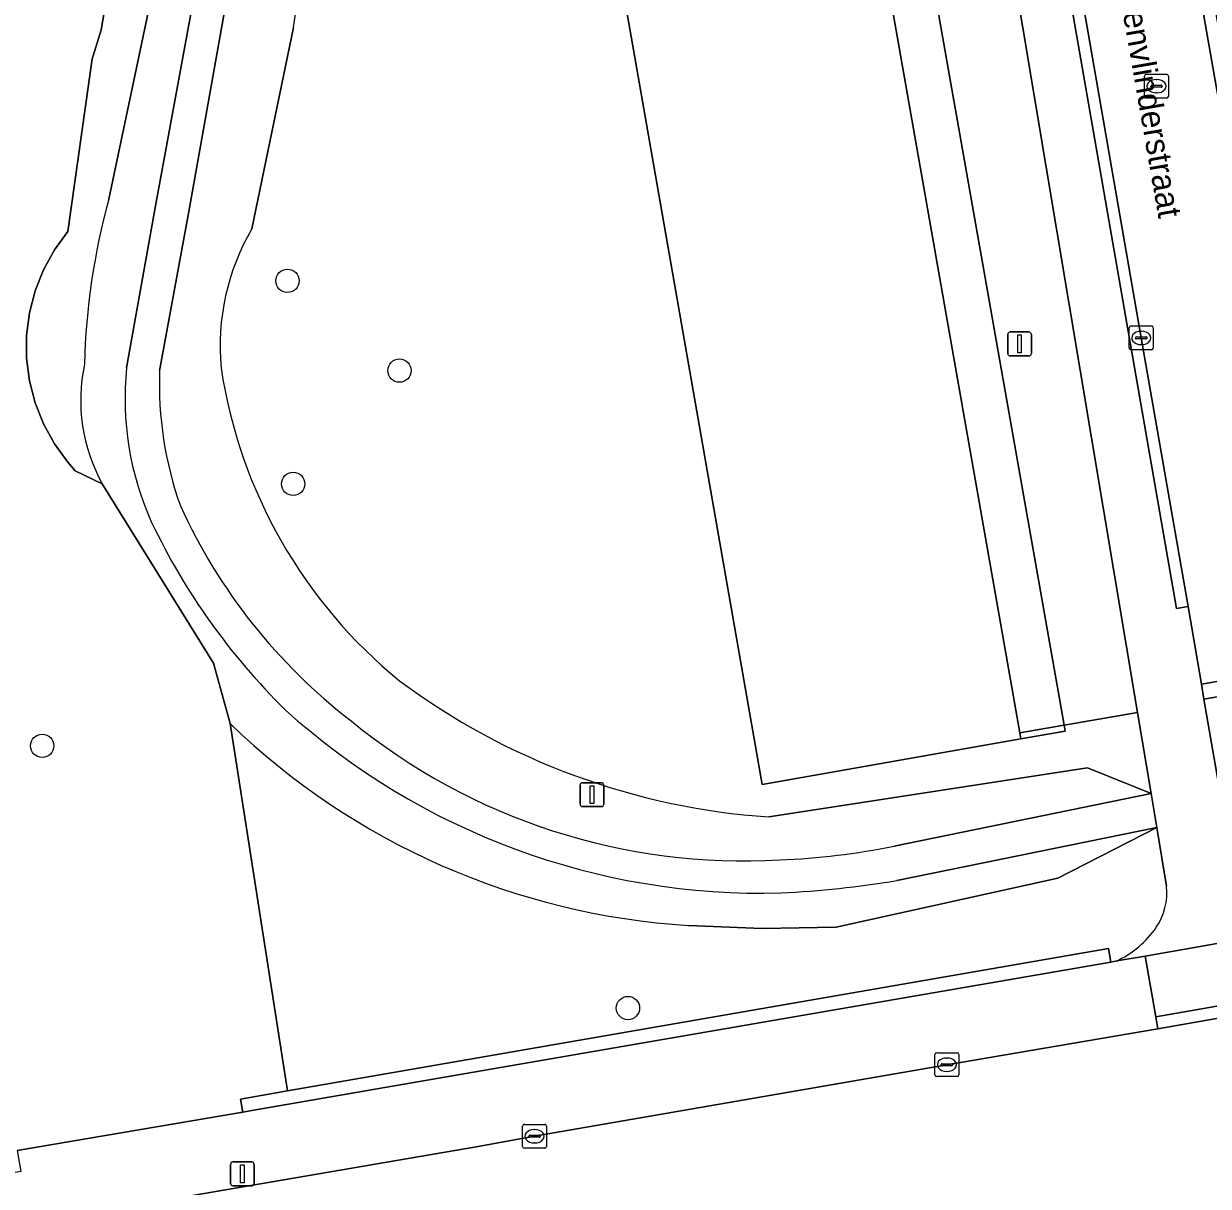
# Model space of a CAD drawing. Extents: x 162879 to 165540, y 384011 to 385181.
# Drawn here: x 164218.71 to 164268.32, y 384746.83 to 384795.54 of the extents above; entities that cross this region are included whole.
import ezdxf

# ---------------------------------------------------------------- set-up
doc = ezdxf.new("R2010")
doc.units = 0
for name, color, linetype in [('IMGEO_Boom', 7, 'Continuous'), ('IMGEO_Groenvoorziening', 7, 'Continuous'), ('IMGEO_Kolk', 7, 'Continuous'), ('IMGEO_Lichtmast', 7, 'Continuous'), ('IMGEO_Muur', 7, 'Continuous'), ('IMGEO_Openbare_ruimte_label', 7, 'Continuous'), ('IMGEO_Pand', 7, 'Continuous'), ('IMGEO_Parkeervlak_open', 7, 'Continuous'), ('IMGEO_Rijbaan_lokaal_gesloten', 7, 'Continuous'), ('IMGEO_Rijbaan_lokaal_open', 7, 'Continuous'), ('IMGEO_Rioolput', 7, 'Continuous'), ('IMGEO_Verkeersbordpaal', 7, 'Continuous'), ('IMGEO_Verkeerseiland_open', 7, 'Continuous'), ('IMGEO_Voetpad_gesloten', 7, 'Continuous'), ('IMGEO_Voetpad_open', 7, 'Continuous')]:
    doc.layers.add(name, color=color, linetype=linetype)

msp = doc.modelspace()

# ---------------------------------------------------------------- linework, layer by layer
at = {"layer": 'IMGEO_Boom'}
for centre in [(164229.761, 384784.762), (164234.45, 384781), (164229.999, 384776.255), (164219.489, 384765.282), (164244.02, 384754.296)]:
    msp.add_circle(centre, 0.489, dxfattribs=at)
at = {"layer": 'IMGEO_Groenvoorziening'}
for points in [[(164249.915, 384762.304), (164263.265, 384764.357), (164265.925, 384763.281), (164265.357, 384766.674), (164262.281, 384766.149), (164262.326, 384765.894), (164260.477, 384765.569), (164249.643, 384763.662), (164236.565, 384838.384)], [(164223.025, 384781.117), (164224.229, 384787.908), (164226.816, 384801.953)], [(164228.144, 384801.779), (164225.626, 384787.668), (164224.405, 384780.991)], [(164218.437, 384748.328), (164227.888, 384749.935), (164227.788, 384750.48), (164229.768, 384750.824), (164227.358, 384766.211), (164226.666, 384768.749), (164222.004, 384776.257), (164220.876, 384776.801), (164220.558, 384777.161), (164219.998, 384777.931), (164219.539, 384778.765), (164219.188, 384779.651), (164218.952, 384780.573), (164218.833, 384781.518), (164218.834, 384782.47), (164218.954, 384783.415), (164219.193, 384784.337), (164219.545, 384785.221), (164220.005, 384786.055), (164220.567, 384786.824), (164221.583, 384794.069), (164221.628, 384794.194), (164221.952, 384795.284), (164222.16, 384796.402)], [(164222.16, 384796.402), (164221.952, 384795.284), (164221.628, 384794.194), (164221.583, 384794.069), (164220.567, 384786.824), (164220.005, 384786.055), (164219.545, 384785.221), (164219.193, 384784.337), (164218.954, 384783.415), (164218.834, 384782.47), (164218.833, 384781.518), (164218.952, 384780.573), (164219.188, 384779.651), (164219.539, 384778.765), (164219.998, 384777.931), (164220.558, 384777.161), (164220.876, 384776.801), (164222.004, 384776.257)], [(164224.058, 384796.614), (164222.278, 384788.187)], [(164222.278, 384788.187), (164224.058, 384796.614)], [(164230.009, 384795.381), (164228.266, 384786.943)], [(164228.266, 384786.943), (164230.009, 384795.381)], [(164222.004, 384776.257), (164226.666, 384768.749), (164227.358, 384766.211)], [(164227.358, 384766.211), (164229.768, 384750.824), (164264.138, 384756.787), (164264.235, 384756.224), (164264.487, 384756.268)], [(164265.925, 384763.281), (164263.265, 384764.357), (164249.915, 384762.304)], [(164255.171, 384761.08), (164265.925, 384763.281)], [(164246.555, 384757.757), (164249.647, 384757.626), (164252.741, 384757.689), (164262.026, 384759.734), (164266.163, 384761.857), (164255.273, 384759.636)], [(164266.575, 384759.396), (164266.176, 384761.782), (164266.163, 384761.857), (164262.026, 384759.734), (164252.741, 384757.689), (164249.647, 384757.626), (164246.555, 384757.757)]]:
    msp.add_lwpolyline(points, dxfattribs=at)
for centre, radius, start, end in [((164141.266, 384810.639), 90.045, 350.24407, 1.79508), ((164141.266, 384810.639), 90.045, 350.24407, 1.79508), ((164250.367, 384780.516), 29.118, 164.7248, 178.5215), ((164250.367, 384780.516), 29.118, 164.7248, 178.5215), ((164236.763, 384782.009), 9.826, 149.8573, 185.2143), ((164236.763, 384782.009), 9.826, 149.8573, 185.2143), ((164228.324, 384779.757), 7.225, 167.9377, 208.9784), ((164228.324, 384779.757), 7.225, 167.9377, 208.9784), ((164235.529, 384779.813), 12.572, 174.0463, 204.3218), ((164247.743, 384784.267), 21.003, 188.6271, 230.7582), ((164247.743, 384784.267), 21.003, 188.6271, 230.7582), ((164239.7, 384780.446), 15.305, 177.9603, 199.5092), ((164247.036, 384785.26), 23.918, 204.516, 232.3479), ((164249.258, 384786.679), 27.917, 205.5587, 225.417), ((164251.87, 384791.433), 29.194, 233.3837, 266.1604), ((164251.87, 384791.433), 29.194, 233.3837, 266.1604), ((164249.617, 384788.85), 29.742, 227.86, 271.5694), ((164248.442, 384788.065), 30.367, 226.0274, 266.437), ((164248.442, 384788.065), 30.367, 226.0274, 266.437), ((164248.877, 384786.472), 26.012, 230.7675, 273.3148), ((164249.166, 384790.757), 30.278, 272.299, 281.4384), ((164248.48, 384800.321), 41.248, 272.7126, 279.4792), ((164263.987, 384759.132), 2.601, 326.0136, 5.8198), ((164262.691, 384760.057), 4.194, 295.3605, 325.4308)]:
    msp.add_arc(centre, radius, start, end, dxfattribs=at)
at = {"layer": 'IMGEO_Kolk'}
for p, q in [((164265.015, 384781.945), (164265.015, 384782.797)), ((164265.09, 384782.871), (164265.942, 384782.871)), ((164265.503, 384782.651), (164265.528, 384782.651)), ((164266.016, 384782.797), (164266.016, 384781.945)), ((164265.274, 384782.365), (164265.274, 384782.377)), ((164265.712, 384782.328), (164265.314, 384782.328)), ((164265.317, 384782.414), (164265.715, 384782.414)), ((164265.526, 384782.091), (164265.501, 384782.091)), ((164265.758, 384782.377), (164265.758, 384782.365)), ((164265.942, 384781.871), (164265.09, 384781.871)), ((164256.877, 384751.497), (164256.877, 384752.349)), ((164256.952, 384752.423), (164257.804, 384752.423)), ((164257.878, 384752.349), (164257.878, 384751.497)), ((164257.136, 384751.917), (164257.136, 384751.929)), ((164257.574, 384751.88), (164257.176, 384751.88)), ((164257.179, 384751.966), (164257.577, 384751.966)), ((164257.365, 384752.203), (164257.39, 384752.203)), ((164257.62, 384751.929), (164257.62, 384751.917)), ((164257.804, 384751.423), (164256.952, 384751.423)), ((164257.388, 384751.643), (164257.363, 384751.643)), ((164239.606, 384748.498), (164239.606, 384749.35)), ((164239.681, 384749.424), (164240.533, 384749.424)), ((164240.607, 384749.35), (164240.607, 384748.498)), ((164239.865, 384748.918), (164239.865, 384748.93)), ((164240.303, 384748.881), (164239.905, 384748.881)), ((164239.908, 384748.967), (164240.306, 384748.967)), ((164240.094, 384749.204), (164240.119, 384749.204)), ((164240.349, 384748.93), (164240.349, 384748.918)), ((164240.533, 384748.424), (164239.681, 384748.424)), ((164240.117, 384748.644), (164240.092, 384748.644))]:
    msp.add_line(p, q, dxfattribs=at)
for points in [[(164265.015, 384781.945), (164265.015, 384782.797)], [(164265.09, 384782.871), (164265.942, 384782.871)], [(164266.016, 384782.797), (164266.016, 384781.945)], [(164265.942, 384781.871), (164265.09, 384781.871)], [(164256.877, 384751.497), (164256.877, 384752.349)], [(164256.952, 384752.423), (164257.804, 384752.423)], [(164257.878, 384752.349), (164257.878, 384751.497)], [(164257.804, 384751.423), (164256.952, 384751.423)], [(164239.606, 384748.498), (164239.606, 384749.35)], [(164239.681, 384749.424), (164240.533, 384749.424)], [(164240.607, 384749.35), (164240.607, 384748.498)], [(164240.533, 384748.424), (164239.681, 384748.424)]]:
    msp.add_lwpolyline(points, dxfattribs=at)
for centre, radius, start, end in [((164265.092, 384782.795), 0.0765, 91.552, 178.448), ((164265.092, 384782.795), 0.0765, 91.552, 178.448), ((164265.94, 384782.795), 0.0765, 1.552, 88.448), ((164265.94, 384782.795), 0.0765, 1.552, 88.448), ((164265.314, 384782.374), 0.0403, 85.8775, 175.7526), ((164265.311, 384782.364), 0.0366, 178.938, 274.7102), ((164265.715, 384782.371), 0.043, 264.8664, 352.4533), ((164265.719, 384782.376), 0.0386, 1.7309, 96.639), ((164265.092, 384781.947), 0.0765, 181.552, 268.448), ((164265.092, 384781.947), 0.0765, 181.552, 268.448), ((164265.94, 384781.947), 0.0765, 271.552, 358.448), ((164265.94, 384781.947), 0.0765, 271.552, 358.448), ((164256.954, 384752.347), 0.0765, 91.552, 178.448), ((164256.954, 384752.347), 0.0765, 91.552, 178.448), ((164257.802, 384752.347), 0.0765, 1.552, 88.448), ((164257.802, 384752.347), 0.0765, 1.552, 88.448), ((164257.176, 384751.926), 0.0403, 85.8775, 175.7526), ((164257.173, 384751.916), 0.0366, 178.938, 274.7102), ((164257.577, 384751.923), 0.043, 264.8664, 352.4533), ((164257.581, 384751.928), 0.0386, 1.7309, 96.639), ((164256.954, 384751.499), 0.0765, 181.552, 268.448), ((164256.954, 384751.499), 0.0765, 181.552, 268.448), ((164257.802, 384751.499), 0.0765, 271.552, 358.448), ((164257.802, 384751.499), 0.0765, 271.552, 358.448), ((164239.683, 384749.348), 0.0765, 91.552, 178.448), ((164239.683, 384749.348), 0.0765, 91.552, 178.448), ((164240.531, 384749.348), 0.0765, 1.552, 88.448), ((164240.531, 384749.348), 0.0765, 1.552, 88.448), ((164239.905, 384748.927), 0.0403, 85.8775, 175.7526), ((164239.902, 384748.917), 0.0366, 178.938, 274.7102), ((164240.306, 384748.924), 0.043, 264.8664, 352.4533), ((164240.31, 384748.929), 0.0386, 1.7309, 96.639), ((164239.683, 384748.5), 0.0765, 181.552, 268.448), ((164239.683, 384748.5), 0.0765, 181.552, 268.448), ((164240.531, 384748.5), 0.0765, 271.552, 358.448), ((164240.531, 384748.5), 0.0765, 271.552, 358.448)]:
    msp.add_arc(centre, radius, start, end, dxfattribs=at)
for centre, major_axis, ratio, start_param, end_param in [((164265.502, 384782.371), (-0.387, 0.002), 0.722429, 4.712389, 7.853982), ((164265.527, 384782.371), (-0.39, 0.002), 0.717154, 1.570796, 4.712389), ((164257.364, 384751.923), (-0.387, 0.002), 0.722429, 4.712389, 7.853982), ((164257.389, 384751.923), (-0.39, 0.002), 0.717154, 1.570796, 4.712389), ((164240.093, 384748.924), (-0.387, 0.002), 0.722429, 4.712389, 7.853982), ((164240.118, 384748.924), (-0.39, 0.002), 0.717154, 1.570796, 4.712389)]:
    msp.add_ellipse(centre, major_axis=major_axis, ratio=ratio, start_param=start_param, end_param=end_param, dxfattribs=at)
at = {"layer": 'IMGEO_Lichtmast'}
for p, q in [((164259.923, 384781.719), (164259.923, 384782.519)), ((164259.923, 384782.519), (164259.923, 384781.719)), ((164260.023, 384782.619), (164260.813, 384782.619)), ((164260.813, 384782.619), (164260.023, 384782.619)), ((164260.913, 384782.519), (164260.913, 384781.719)), ((164260.913, 384781.719), (164260.913, 384782.519)), ((164260.813, 384781.619), (164260.023, 384781.619)), ((164260.023, 384781.619), (164260.813, 384781.619)), ((164227.475, 384747.848), (164228.265, 384747.848)), ((164228.265, 384747.848), (164227.475, 384747.848)), ((164227.375, 384746.948), (164227.375, 384747.748)), ((164227.375, 384747.748), (164227.375, 384746.948)), ((164228.365, 384747.748), (164228.365, 384746.948)), ((164228.365, 384746.948), (164228.365, 384747.748)), ((164228.265, 384746.848), (164227.475, 384746.848)), ((164227.475, 384746.848), (164228.265, 384746.848))]:
    msp.add_line(p, q, dxfattribs=at)
for points in [[(164260.343, 384782.494), (164260.493, 384782.494), (164260.493, 384781.744), (164260.343, 384781.744), (164260.343, 384782.494)], [(164227.795, 384747.723), (164227.945, 384747.723), (164227.945, 384746.973), (164227.795, 384746.973), (164227.795, 384747.723)]]:
    msp.add_lwpolyline(points, dxfattribs=at)
for centre, start, end in [((164260.023, 384782.519), 90, 180), ((164260.023, 384782.519), 90, 180), ((164260.813, 384782.519), 0, 90), ((164260.813, 384782.519), 360, 90), ((164260.023, 384781.719), 180, 270), ((164260.023, 384781.719), 180, 270), ((164260.813, 384781.719), 270, 0), ((164260.813, 384781.719), 270, 0), ((164227.475, 384747.748), 90, 180), ((164227.475, 384747.748), 90, 180), ((164228.265, 384747.748), 0, 90), ((164228.265, 384747.748), 360, 90), ((164227.475, 384746.948), 180, 270), ((164227.475, 384746.948), 180, 270), ((164228.265, 384746.948), 270, 0), ((164228.265, 384746.948), 270, 0)]:
    msp.add_arc(centre, 0.1, start, end, dxfattribs=at)
at = {"layer": 'IMGEO_Muur'}
msp.add_lwpolyline([(164262.326, 384765.894), (164262.281, 384766.149), (164260.432, 384765.824), (164260.477, 384765.569)], close=True, dxfattribs=at)
at = {"layer": 'IMGEO_Pand'}
msp.add_lwpolyline([(164250.731, 384831.617), (164249.146, 384840.598), (164236.565, 384838.384), (164249.643, 384763.662), (164260.477, 384765.569), (164260.432, 384765.824), (164250.339, 384823.174), (164249.819, 384826.126), (164251.426, 384826.409), (164250.514, 384831.579)], close=True, dxfattribs=at)
at = {"layer": 'IMGEO_Parkeervlak_open'}
msp.add_lwpolyline([(164258.159, 384809.718), (164255.662, 384824.101), (164252.163, 384823.492), (164262.281, 384766.149), (164265.357, 384766.674)], close=True, dxfattribs=at)
at = {"layer": 'IMGEO_Rijbaan_lokaal_gesloten'}
msp.add_lwpolyline([(164371.601, 384771.819), (164361.498, 384770.071), (164346.209, 384767.398), (164324.914, 384763.697), (164289.347, 384757.489), (164279.535, 384755.77), (164266.209, 384753.43), (164257.378, 384751.922), (164246.314, 384750), (164240.108, 384748.922), (164237.753, 384748.5), (164184.34, 384739.338), (164178.884, 384738.404), (164123.872, 384728.793), (164118.192, 384727.8)], dxfattribs=at)
at = {"layer": 'IMGEO_Rijbaan_lokaal_open'}
for points in [[(164267.481, 384771.123), (164268.044, 384767.862), (164272.869, 384768.704), (164272.745, 384769.52), (164270.331, 384783.216), (164269.734, 384786.693), (164269.489, 384788.14), (164265.86, 384808.847), (164262.874, 384826.128), (164262.749, 384826.844), (164257.898, 384826.005), (164258.038, 384825.265), (164258.186, 384824.513), (164261.775, 384803.928), (164265.515, 384782.371)], [(164273.256, 384769.625), (164270.839, 384783.339), (164270.242, 384786.816), (164269.997, 384788.263), (164267.097, 384804.813), (164266.64, 384807.499), (164266.368, 384808.97), (164263.387, 384825.67), (164263.311, 384826.204), (164262.874, 384826.128), (164265.86, 384808.847), (164269.489, 384788.14), (164269.734, 384786.693), (164270.331, 384783.216), (164272.745, 384769.52)], [(164267.481, 384771.123), (164265.515, 384782.371), (164261.775, 384803.928), (164258.186, 384824.513), (164257.694, 384824.428), (164266.989, 384771.038)], [(164268.044, 384767.862), (164268.133, 384767.243), (164273.015, 384768.095), (164272.869, 384768.704)]]:
    msp.add_lwpolyline(points, close=True, dxfattribs=at)
at = {"layer": 'IMGEO_Rioolput'}
for p, q in [((164265.652, 384792.49), (164265.652, 384793.342)), ((164265.727, 384793.416), (164266.579, 384793.416)), ((164265.954, 384792.959), (164266.352, 384792.959)), ((164266.14, 384793.196), (164266.165, 384793.196)), ((164266.653, 384793.342), (164266.653, 384792.49)), ((164265.911, 384792.91), (164265.911, 384792.922)), ((164266.349, 384792.873), (164265.951, 384792.873)), ((164266.163, 384792.636), (164266.138, 384792.636)), ((164266.395, 384792.922), (164266.395, 384792.91)), ((164266.579, 384792.416), (164265.727, 384792.416))]:
    msp.add_line(p, q, dxfattribs=at)
for points in [[(164265.652, 384792.49), (164265.652, 384793.342)], [(164265.727, 384793.416), (164266.579, 384793.416)], [(164266.653, 384793.342), (164266.653, 384792.49)], [(164266.579, 384792.416), (164265.727, 384792.416)]]:
    msp.add_lwpolyline(points, dxfattribs=at)
for centre, radius, start, end in [((164265.729, 384793.34), 0.0765, 91.552, 178.448), ((164265.729, 384793.34), 0.0765, 91.552, 178.448), ((164265.951, 384792.919), 0.0403, 85.8775, 175.7526), ((164266.356, 384792.921), 0.0386, 1.7309, 96.639), ((164266.577, 384793.34), 0.0765, 1.552, 88.448), ((164266.577, 384793.34), 0.0765, 1.552, 88.448), ((164265.729, 384792.492), 0.0765, 181.552, 268.448), ((164265.729, 384792.492), 0.0765, 181.552, 268.448), ((164265.948, 384792.909), 0.0366, 178.938, 274.7102), ((164266.352, 384792.916), 0.043, 264.8664, 352.4533), ((164266.577, 384792.492), 0.0765, 271.552, 358.448), ((164266.577, 384792.492), 0.0765, 271.552, 358.448)]:
    msp.add_arc(centre, radius, start, end, dxfattribs=at)
for centre, major_axis, ratio, start_param, end_param in [((164266.139, 384792.916), (-0.387, 0.002), 0.722429, 4.712389, 7.853982), ((164266.164, 384792.916), (-0.39, 0.002), 0.717154, 1.570796, 4.712389)]:
    msp.add_ellipse(centre, major_axis=major_axis, ratio=ratio, start_param=start_param, end_param=end_param, dxfattribs=at)
at = {"layer": 'IMGEO_Verkeersbordpaal'}
for p, q in [((164242.115, 384763.736), (164242.905, 384763.736)), ((164242.905, 384763.736), (164242.115, 384763.736)), ((164242.015, 384762.836), (164242.015, 384763.636)), ((164242.015, 384763.636), (164242.015, 384762.836)), ((164243.005, 384763.636), (164243.005, 384762.836)), ((164243.005, 384762.836), (164243.005, 384763.636)), ((164242.905, 384762.736), (164242.115, 384762.736)), ((164242.115, 384762.736), (164242.905, 384762.736))]:
    msp.add_line(p, q, dxfattribs=at)
msp.add_lwpolyline([(164242.435, 384763.611), (164242.585, 384763.611), (164242.585, 384762.861), (164242.435, 384762.861), (164242.435, 384763.611)], dxfattribs=at)
for centre, start, end in [((164242.115, 384763.636), 90, 180), ((164242.115, 384763.636), 90, 180), ((164242.905, 384763.636), 0, 90), ((164242.905, 384763.636), 360, 90), ((164242.115, 384762.836), 180, 270), ((164242.115, 384762.836), 180, 270), ((164242.905, 384762.836), 270, 0), ((164242.905, 384762.836), 270, 0)]:
    msp.add_arc(centre, 0.1, start, end, dxfattribs=at)
at = {"layer": 'IMGEO_Verkeerseiland_open'}
msp.add_lwpolyline([(164264.235, 384756.224), (164264.138, 384756.787), (164229.768, 384750.824), (164227.788, 384750.48), (164227.888, 384749.935), (164228.264, 384750), (164237.146, 384751.537)], close=True, dxfattribs=at)
at = {"layer": 'IMGEO_Voetpad_gesloten'}
for points in [[(164226.816, 384801.953), (164224.229, 384787.908), (164223.025, 384781.117)], [(164224.405, 384780.991), (164225.626, 384787.668), (164228.144, 384801.779)], [(164255.273, 384759.636), (164266.163, 384761.857), (164265.925, 384763.281), (164255.171, 384761.08)]]:
    msp.add_lwpolyline(points, dxfattribs=at)
for centre, radius, start, end in [((164235.529, 384779.813), 12.572, 174.0463, 204.3218), ((164239.7, 384780.446), 15.305, 177.9603, 199.5092), ((164247.036, 384785.26), 23.918, 204.516, 232.3479), ((164249.258, 384786.679), 27.917, 205.5587, 225.417), ((164249.617, 384788.85), 29.742, 227.86, 271.5694), ((164248.877, 384786.472), 26.012, 230.7675, 273.3148), ((164249.166, 384790.757), 30.278, 272.299, 281.4384), ((164248.48, 384800.321), 41.248, 272.7126, 279.4792)]:
    msp.add_arc(centre, radius, start, end, dxfattribs=at)
at = {"layer": 'IMGEO_Voetpad_open'}
for points in [[(164268.133, 384767.243), (164268.044, 384767.862), (164267.481, 384771.123), (164266.989, 384771.038), (164257.694, 384824.428), (164258.186, 384824.513), (164258.038, 384825.265), (164257.898, 384826.005), (164257.787, 384826.624), (164257.057, 384826.504), (164256.889, 384827.399), (164251.643, 384826.441), (164252.163, 384823.492), (164255.662, 384824.101), (164258.159, 384809.718), (164265.357, 384766.674), (164265.925, 384763.281), (164266.163, 384761.857), (164266.176, 384761.782), (164266.575, 384759.396)], [(164399.113, 384779.726), (164304.173, 384763.168), (164300.283, 384762.485), (164283.781, 384759.634), (164274.801, 384758.067), (164269.885, 384757.21), (164265.676, 384756.475), (164266.123, 384753.922), (164279.449, 384756.262), (164279.535, 384755.77), (164289.347, 384757.489), (164324.914, 384763.697), (164346.209, 384767.398), (164361.498, 384770.071)], [(164264.487, 384756.268), (164265.676, 384756.475), (164269.885, 384757.21), (164268.133, 384767.243)], [(164123.872, 384728.793), (164178.884, 384738.404), (164178.796, 384738.899), (164184.251, 384739.841), (164184.34, 384739.338), (164237.753, 384748.5), (164240.108, 384748.922), (164246.314, 384750), (164257.378, 384751.922), (164266.209, 384753.43), (164266.123, 384753.922), (164265.676, 384756.475), (164264.487, 384756.268), (164264.235, 384756.224), (164237.146, 384751.537), (164228.264, 384750), (164227.888, 384749.935), (164218.437, 384748.328), (164218.594, 384747.449), (164184.139, 384741.423), (164178.898, 384740.524), (164123.198, 384730.753)]]:
    msp.add_lwpolyline(points, dxfattribs=at)
for points in [[(164262.281, 384766.149), (164252.163, 384823.492), (164250.339, 384823.174), (164260.432, 384765.824)], [(164273.015, 384768.095), (164268.133, 384767.243), (164269.885, 384757.21), (164274.801, 384758.067)], [(164279.535, 384755.77), (164279.449, 384756.262), (164266.123, 384753.922), (164266.209, 384753.43)]]:
    msp.add_lwpolyline(points, close=True, dxfattribs=at)
for centre, radius, start, end in [((164263.987, 384759.132), 2.601, 326.0136, 5.8198), ((164262.691, 384760.057), 4.194, 295.3605, 325.4308)]:
    msp.add_arc(centre, radius, start, end, dxfattribs=at)

# ---------------------------------------------------------------- texts
at = {"layer": 'IMGEO_Openbare_ruimte_label'}
msp.add_text('Bessenvlinderstraat', height=1, rotation=279.9051, dxfattribs=at).set_placement((164264.226, 384798.915))

doc.saveas('drawing.dxf')
